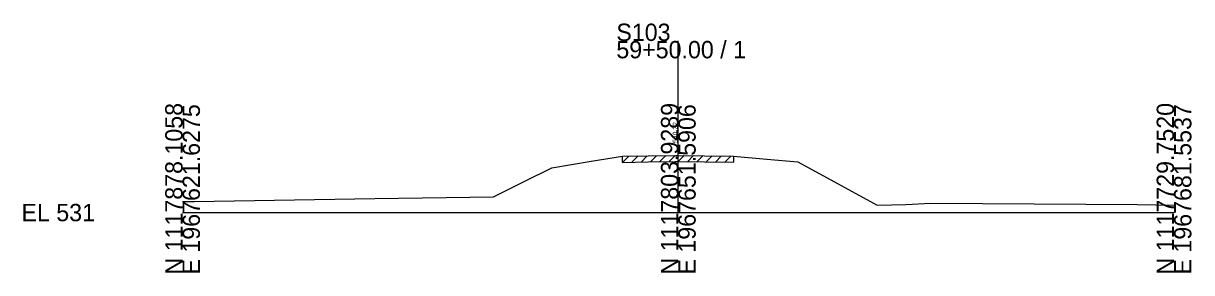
# Model space of a CAD drawing. Extents: x -26 to 163, y -10 to 45020.
# Drawn here: x -25.7 to 162.8, y 19490.3 to 19530.5 of the extents above; entities that cross this region are included whole.
import ezdxf

# ---------------------------------------------------------------- set-up
doc = ezdxf.new("R2010")
doc.units = 0
for name, color, linetype in [('RD_GPK_XS_Cell', 7, 'Continuous'), ('RD_XS_ExGround', 7, 'Continuous'), ('RD_XS_ExPaveRet', 7, 'Continuous'), ('RD_XS_TX_Elev_EX', 7, 'Continuous')]:
    doc.layers.add(name, color=color, linetype=linetype)

msp = doc.modelspace()

# ---------------------------------------------------------------- linework, layer by layer
at = {"layer": 'RD_GPK_XS_Cell'}
for p, q in [((80, 19500), (80, 19527.69)), ((0, 19500), (80, 19500)), ((80, 19500), (160, 19500))]:
    msp.add_line(p, q, dxfattribs=at)
at = {"layer": 'RD_XS_ExGround'}
for p, q in [((59.59, 19507.22), (65.94, 19508.28)), ((65.94, 19508.28), (70.99, 19509.1)), ((70.99, 19509.1), (75.13, 19509.16)), ((75.13, 19509.16), (79.57, 19509.23)), ((79.57, 19509.23), (80, 19509.22)), ((80, 19509.22), (84.24, 19509.16)), ((84.24, 19509.16), (88.91, 19509.12)), ((88.91, 19509.12), (94.28, 19508.62)), ((94.28, 19508.62), (99.29, 19508.21)), ((99.29, 19508.21), (106.27, 19504.38)), ((55.1, 19504.99), (59.59, 19507.22)), ((50.17, 19502.52), (55.1, 19504.99)), ((106.27, 19504.38), (112.07, 19501.21)), ((1.89, 19501.78), (31.04, 19502.26)), ((31.04, 19502.26), (50.17, 19502.52)), ((0, 19501.78), (1.89, 19501.78)), ((112.07, 19501.21), (116.71, 19501.29)), ((116.71, 19501.29), (120.77, 19501.49)), ((120.77, 19501.49), (154.11, 19501.29)), ((154.11, 19501.29), (160, 19501.22))]:
    msp.add_line(p, q, dxfattribs=at)
at = {"layer": 'RD_XS_ExPaveRet'}
for p, q in [((70.99, 19508.1), (72, 19509.12)), ((70.99, 19508.1), (70.99, 19509.1)), ((70.99, 19508.1), (75.13, 19508.16)), ((72.49, 19508.13), (73.5, 19509.14)), ((73.99, 19508.15), (75, 19509.16)), ((75.13, 19508.16), (79.57, 19508.23)), ((75.49, 19508.17), (76.5, 19509.18)), ((76.99, 19508.19), (78, 19509.21)), ((78.49, 19508.21), (79.5, 19509.23)), ((79.57, 19508.23), (80, 19508.22)), ((79.99, 19508.22), (80.97, 19509.21)), ((80, 19508.22), (84.24, 19508.16)), ((81.49, 19508.2), (82.47, 19509.19)), ((82.99, 19508.18), (83.97, 19509.17)), ((84.24, 19508.16), (88.91, 19508.12)), ((84.49, 19508.16), (85.48, 19509.15)), ((85.99, 19508.15), (86.98, 19509.14)), ((87.49, 19508.13), (88.48, 19509.12)), ((88.91, 19509.12), (88.91, 19508.12))]:
    msp.add_line(p, q, dxfattribs=at)

# ---------------------------------------------------------------- texts
at = {"layer": 'RD_GPK_XS_Cell'}
for s, p in [('S103', (70, 19527.69)), ('59+50.00 / 1', (70, 19524.89)), ('EL 531', (-26, 19498.6))]:
    msp.add_text(s, height=2.8, dxfattribs=at).set_placement(p)
for s, p in [('N 1117878.1058', (0, 19490)), ('E 1967621.6275', (2.8, 19490)), ('N 1117803.9289', (80, 19490)), ('E 1967651.5906', (82.8, 19490)), ('N 1117729.7520', (160, 19490)), ('E 1967681.5537', (162.8, 19490))]:
    msp.add_text(s, height=2.8, rotation=90, dxfattribs=at).set_placement(p)
at = {"layer": 'RD_XS_TX_Elev_EX'}
msp.add_text('540.22', height=0.8, rotation=90, dxfattribs=at).set_placement((79.9, 19511.22))

doc.saveas('drawing.dxf')
